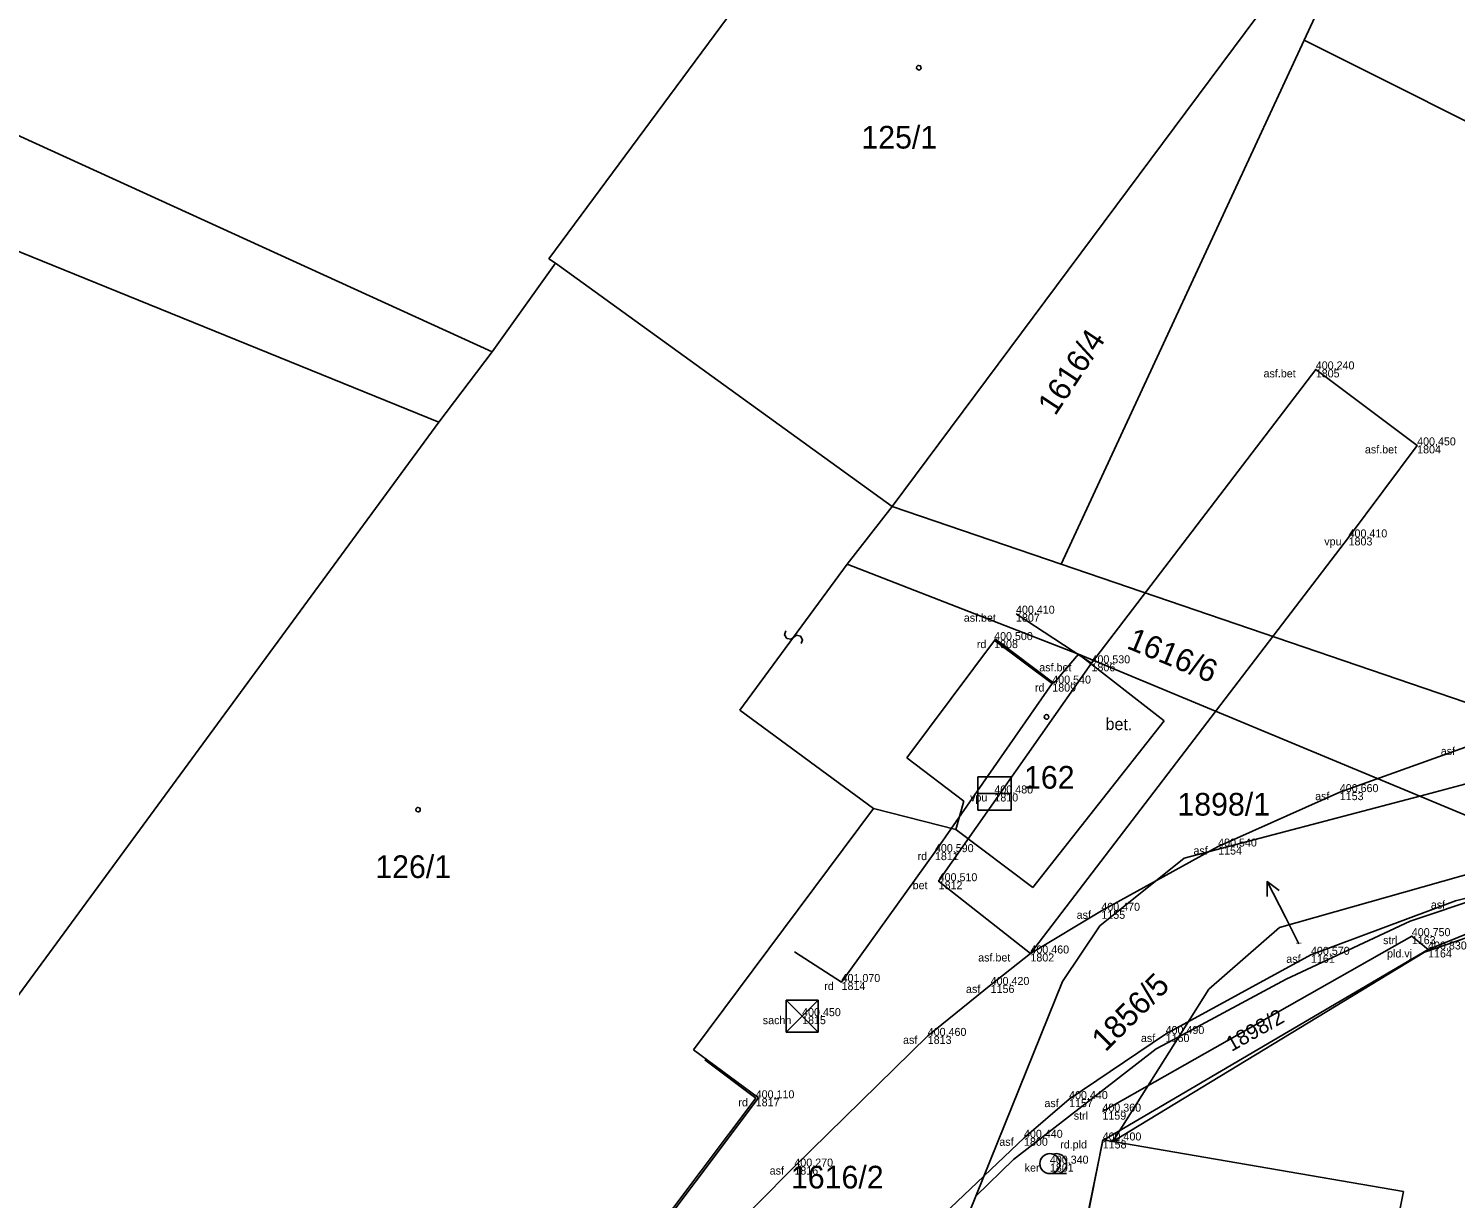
# Model space of a CAD drawing. Extents: x -747792 to -745414, y -1093712 to -1091463.
# Drawn here: x -747146.2 to -747092.7, y -1092124 to -1092080.1 of the extents above; entities that cross this region are included whole.
import ezdxf

# ---------------------------------------------------------------- set-up
doc = ezdxf.new("R2010")
doc.units = 0
for name, color, linetype in [('Doplňkové značky', 7, 'Continuous'), ('Hladina', 7, 'Continuous'), ('Koleje_dopravní prvky', 7, 'Continuous'), ('Kultury', 7, 'Continuous'), ('Nezařazené objekty', 7, 'Continuous'), ('Nivelační značky_hrany', 7, 'Continuous'), ('Ploty_opěrné zdi', 7, 'Continuous'), ('Popisy objektů_povrchů', 7, 'Continuous'), ('Pracovní_bod JDTM STC_VC - výška', 7, 'Continuous'), ('Pracovní_bod PPBP - výška', 7, 'Continuous'), ('Pracovní_bod PPBP - číslo', 7, 'Continuous'), ('Pracovní_bod ZPBP - číslo', 7, 'Continuous'), ('Rozhraní ploch', 7, 'Continuous'), ('Stromy_porost', 7, 'Continuous'), ('Výškopis', 7, 'Continuous'), ('Čísla popisná_parcelní', 7, 'Continuous')]:
    doc.layers.add(name, color=color, linetype=linetype)

msp = doc.modelspace()

# ---------------------------------------------------------------- linework, layer by layer
at = {"layer": 'Doplňkové značky'}
for points in [[(-747099.787, -1092112.107), (-747099.1, -1092113.44)], [(-747099.78, -1092112.666), (-747099.787, -1092112.107), (-747099.336, -1092112.437)], [(-747098.59, -1092114.44), (-747099.1, -1092113.44)]]:
    msp.add_lwpolyline(points, dxfattribs=at)
at = {"layer": 'Hladina'}
for p, q in [((-747097.96, -1092092.9), (-747097.96, -1092092.9)), ((-747094.16, -1092095.75), (-747094.16, -1092095.75)), ((-747096.73, -1092099.2), (-747096.73, -1092099.2)), ((-747109.2, -1092102.06), (-747109.2, -1092102.06)), ((-747110.02, -1092103.05), (-747110.02, -1092103.05)), ((-747106.37, -1092103.92), (-747106.37, -1092103.92)), ((-747107.84, -1092104.68), (-747107.84, -1092104.68)), ((-747110.01, -1092108.8), (-747110.01, -1092108.8)), ((-747097.06, -1092108.75), (-747097.06, -1092108.75)), ((-747112.24, -1092111), (-747112.24, -1092111)), ((-747101.62, -1092110.79), (-747101.62, -1092110.79)), ((-747112.1, -1092112.09), (-747112.1, -1092112.09)), ((-747106, -1092113.2), (-747106, -1092113.2)), ((-747094.36, -1092114.15), (-747094.36, -1092114.15)), ((-747093.75, -1092114.65), (-747093.75, -1092114.65)), ((-747108.66, -1092114.8), (-747108.66, -1092114.8)), ((-747098.14, -1092114.85), (-747098.14, -1092114.85)), ((-747115.74, -1092115.87), (-747115.74, -1092115.87)), ((-747110.15, -1092115.98), (-747110.15, -1092115.98)), ((-747117.22, -1092117.15), (-747117.22, -1092117.15)), ((-747112.51, -1092117.89), (-747112.51, -1092117.89)), ((-747103.59, -1092117.82), (-747103.59, -1092117.82)), ((-747118.96, -1092120.23), (-747118.96, -1092120.23)), ((-747107.21, -1092120.26), (-747107.21, -1092120.26)), ((-747105.96, -1092120.73), (-747105.96, -1092120.73)), ((-747108.9, -1092121.71), (-747108.9, -1092121.71)), ((-747105.95, -1092121.81), (-747105.95, -1092121.81)), ((-747107.93, -1092122.68), (-747107.93, -1092122.68)), ((-747117.51, -1092122.79), (-747117.51, -1092122.79))]:
    msp.add_line(p, q, dxfattribs=at)
at = {"layer": 'Kultury'}
for points in [[(-747119.55, -1092105.68), (-747115.53, -1092100.2)], [(-747117.828, -1092102.698), (-747117.876, -1092102.848), (-747117.787, -1092102.989), (-747117.636, -1092103.012), (-747117.426, -1092102.869), (-747117.277, -1092102.903), (-747117.202, -1092103.046), (-747117.252, -1092103.182)], [(-747119.55, -1092105.68), (-747114.54, -1092109.37)], [(-747105.57, -1092121.85), (-747094.67, -1092123.73)], [(-747099.2, -1092146.43), (-747094.67, -1092123.73)]]:
    msp.add_lwpolyline(points, dxfattribs=at)
at = {"layer": 'Nezařazené objekty'}
msp.add_lwpolyline([(-747093.75, -1092114.65), (-747105.95, -1092121.81)], dxfattribs=at)
at = {"layer": 'Nivelační značky_hrany'}
for points in [[(-747135.29, -1092134.78), (-747130.94, -1092133.36), (-747127.51, -1092131.67), (-747125.02, -1092129.35), (-747120.33, -1092125.63), (-747117.51, -1092122.79), (-747112.51, -1092117.89), (-747110.15, -1092115.98), (-747108.66, -1092114.8), (-747106, -1092113.2), (-747101.62, -1092110.79), (-747097.06, -1092108.75), (-747092.35, -1092107.06), (-747087.63, -1092105.95), (-747084.81, -1092105.69), (-747081.53, -1092105.71), (-747077.53, -1092106.01), (-747072.63, -1092106.61), (-747070.6, -1092106.52), (-747068.81, -1092105.76), (-747067.33, -1092104.46), (-747066.17, -1092102.86), (-747065.33, -1092101.03), (-747068.67, -1092092.83)], [(-747108.66, -1092114.8), (-747112.1, -1092112.09), (-747106.37, -1092103.92), (-747097.96, -1092092.9), (-747094.16, -1092095.75), (-747096.73, -1092099.2), (-747108.66, -1092114.8)], [(-747106.37, -1092103.92), (-747109.2, -1092102.06)], [(-747041.73, -1092144.15), (-747044.71, -1092140.61), (-747047.78, -1092135.53), (-747050.5, -1092128.89), (-747053.54, -1092122.77), (-747056.46, -1092119.26), (-747059.3, -1092117.23), (-747060.85, -1092116.29), (-747066.64, -1092113.87), (-747074.77, -1092111.75), (-747081.19, -1092110.98), (-747085.54, -1092111.03), (-747092.72, -1092112.82), (-747098.14, -1092114.85), (-747103.59, -1092117.82), (-747107.21, -1092120.26), (-747108.9, -1092121.71), (-747111.9, -1092124.57), (-747113.14, -1092127.12), (-747114.48, -1092130.67), (-747110.88, -1092132.38), (-747108.35, -1092133.51)]]:
    msp.add_lwpolyline(points, dxfattribs=at)
at = {"layer": 'Ploty_opěrné zdi'}
for points in [[(-747112.84, -1092081.505), (-747112.79, -1092081.515), (-747112.765, -1092081.56), (-747112.755, -1092081.59), (-747112.765, -1092081.635), (-747112.805, -1092081.67), (-747112.84, -1092081.675), (-747112.885, -1092081.66), (-747112.915, -1092081.63), (-747112.925, -1092081.59), (-747112.915, -1092081.545), (-747112.875, -1092081.51)], [(-747108.06, -1092105.845), (-747108.01, -1092105.855), (-747107.985, -1092105.9), (-747107.975, -1092105.93), (-747107.985, -1092105.975), (-747108.025, -1092106.01), (-747108.06, -1092106.015), (-747108.105, -1092106), (-747108.135, -1092105.97), (-747108.145, -1092105.93), (-747108.135, -1092105.885), (-747108.095, -1092105.85)], [(-747131.62, -1092109.325), (-747131.57, -1092109.335), (-747131.545, -1092109.38), (-747131.535, -1092109.41), (-747131.545, -1092109.455), (-747131.585, -1092109.49), (-747131.62, -1092109.495), (-747131.665, -1092109.48), (-747131.695, -1092109.45), (-747131.705, -1092109.41), (-747131.695, -1092109.365), (-747131.655, -1092109.33)]]:
    msp.add_lwpolyline(points, close=True, dxfattribs=at)
at = {"layer": 'Popisy objektů_povrchů'}
for points in [[(-747117.5, -1092114.74), (-747115.74, -1092115.87), (-747112.24, -1092111), (-747107.84, -1092104.68), (-747110.02, -1092103.05)], [(-747130.56, -1092125.64), (-747128.11, -1092127.36), (-747126.22, -1092125.04), (-747124.08, -1092127.04), (-747118.96, -1092120.23), (-747120.87, -1092118.79)], [(-747108.35, -1092133.51), (-747105.95, -1092121.81)]]:
    msp.add_lwpolyline(points, dxfattribs=at)
at = {"layer": 'Pracovní_bod JDTM STC_VC - výška'}
msp.add_lwpolyline([(-747093.75, -1092114.65), (-747094.36, -1092114.15), (-747105.96, -1092120.73)], dxfattribs=at)
at = {"layer": 'Pracovní_bod PPBP - výška'}
msp.add_lwpolyline([(-747089.24, -1092112.96), (-747090.35, -1092113.28), (-747093.75, -1092114.65)], dxfattribs=at)
at = {"layer": 'Pracovní_bod PPBP - číslo'}
msp.add_line((-747107.93, -1092123.055), (-747107.305, -1092123.055), dxfattribs=at)
msp.add_circle((-747107.93, -1092122.68), 0.375, dxfattribs=at)
msp.add_arc((-747107.68, -1092122.68), 0.375, 249.4944, 109.0474, dxfattribs=at)
at = {"layer": 'Stromy_porost'}
for points in [[(-747113.1, -1092070.36), (-747126.72, -1092088.75)], [(-747098.4, -1092080.56), (-747094.39, -1092071.92)], [(-747113.84, -1092098.04), (-747100.17, -1092079.68)], [(-747107.51, -1092100.2), (-747098.4, -1092080.56)], [(-747098.4, -1092080.56), (-747070.66, -1092094.44)], [(-747128.84, -1092092.24), (-747147.69, -1092083.64)], [(-747150.51, -1092086.89), (-747130.84, -1092094.88)], [(-747128.84, -1092092.24), (-747126.47, -1092088.92)], [(-747126.47, -1092088.92), (-747126.72, -1092088.75)], [(-747113.84, -1092098.04), (-747126.47, -1092088.92)], [(-747130.84, -1092094.88), (-747128.84, -1092092.24)], [(-747153.61, -1092125.9), (-747130.84, -1092094.88)], [(-747115.53, -1092100.2), (-747113.84, -1092098.04)], [(-747107.51, -1092100.2), (-747113.84, -1092098.04)], [(-747115.53, -1092100.2), (-747106.86, -1092103.58)], [(-747107.51, -1092100.2), (-747087.31, -1092107.1)], [(-747109.97, -1092103.02), (-747113.29, -1092107.46)], [(-747107.78, -1092104.66), (-747109.97, -1092103.02)], [(-747106.86, -1092103.58), (-747107.78, -1092104.66)], [(-747103.64, -1092106.08), (-747106.86, -1092103.58)], [(-747094.06, -1092108.9), (-747106.86, -1092103.58)], [(-747108.57, -1092112.32), (-747103.64, -1092106.08)], [(-747094.06, -1092108.9), (-747087.31, -1092107.1)], [(-747111.16, -1092109.09), (-747113.29, -1092107.46)], [(-747121.29, -1092118.41), (-747114.54, -1092109.37)], [(-747114.54, -1092109.37), (-747111.45, -1092110.15)], [(-747111.45, -1092110.15), (-747111.16, -1092109.09)], [(-747094.06, -1092108.9), (-747102.89, -1092111.23)], [(-747089.17, -1092110.94), (-747094.06, -1092108.9)], [(-747111.45, -1092110.15), (-747108.57, -1092112.32)], [(-747102.89, -1092111.23), (-747106.06, -1092113.76)], [(-747091.86, -1092111.71), (-747099.32, -1092113.83)], [(-747094.42, -1092113.59), (-747091.7, -1092112.68)], [(-747099.07, -1092115.76), (-747094.42, -1092113.59)], [(-747106.06, -1092113.76), (-747107.46, -1092115.85)], [(-747091.49, -1092113.93), (-747093.88, -1092114.75), (-747105.57, -1092121.85)], [(-747099.32, -1092113.83), (-747101.97, -1092116.14)], [(-747103.1, -1092117.92), (-747099.07, -1092115.76)], [(-747107.46, -1092115.85), (-747110.71, -1092123.9)], [(-747101.97, -1092116.14), (-747103.1, -1092117.92)], [(-747103.1, -1092117.92), (-747105.57, -1092121.85)], [(-747103.95, -1092118.38), (-747103.1, -1092117.92)], [(-747118.85, -1092120.21), (-747121.29, -1092118.41)], [(-747109.29, -1092122.52), (-747103.95, -1092118.38)], [(-747123.61, -1092126.53), (-747118.85, -1092120.21)], [(-747108.43, -1092134.36), (-747105.94, -1092121.79)], [(-747105.57, -1092121.85), (-747105.94, -1092121.79)], [(-747110.71, -1092123.9), (-747109.29, -1092122.52)], [(-747110.71, -1092123.9), (-747113.21, -1092130.09)]]:
    msp.add_lwpolyline(points, dxfattribs=at)
at = {"layer": 'Čísla popisná_parcelní'}
for p, q in [((-747109.384, -1092108.173), (-747110.635, -1092108.173)), ((-747110.635, -1092108.173), (-747110.635, -1092109.427)), ((-747109.384, -1092109.427), (-747109.384, -1092108.173)), ((-747110.635, -1092108.799), (-747109.385, -1092108.799)), ((-747110.635, -1092109.427), (-747109.384, -1092109.427)), ((-747117.82, -1092116.55), (-747116.62, -1092117.75)), ((-747116.62, -1092116.55), (-747117.82, -1092117.75)), ((-747116.62, -1092116.55), (-747117.82, -1092116.55)), ((-747117.82, -1092116.55), (-747117.82, -1092117.75)), ((-747116.62, -1092117.75), (-747116.62, -1092116.55)), ((-747117.82, -1092117.75), (-747116.62, -1092117.75))]:
    msp.add_line(p, q, dxfattribs=at)

# ---------------------------------------------------------------- texts
at = {"layer": 'Doplňkové značky'}
msp.add_text('1898/1', height=0.85, dxfattribs=at).set_placement((-747103.15, -1092109.63))
at = {"layer": 'Koleje_dopravní prvky'}
for s, height, p in [('125/1', 0.85, (-747114.999, -1092084.62)), ('162', 0.85, (-747108.9, -1092108.62)), ('126/1', 0.85, (-747133.225, -1092111.97)), ('1898/1', 0.05, (-747098.692, -1092114.44)), ('1616/2', 0.85, (-747117.64, -1092123.61))]:
    msp.add_text(s, height=height, dxfattribs=at).set_placement(p)
for s, height, rotation, p in [('1616/4', 0.85, 56.6655, (-747107.731, -1092094.671)), ('1616/6', 0.85, 337.4721, (-747105.09, -1092103.34)), ('1856/5', 0.85, 44.9772, (-747105.848, -1092118.517)), ('1898/2', 0.57, 29.5073, (-747101.118, -1092118.494))]:
    msp.add_text(s, height=height, rotation=rotation, dxfattribs=at).set_placement(p)
at = {"layer": 'Pracovní_bod ZPBP - číslo'}
msp.add_text('bet.', height=0.45, rotation=358.8621, dxfattribs=at).set_placement((-747105.846, -1092106.414))
at = {"layer": 'Rozhraní ploch'}
for s, p in [(' asf.bet', (-747100.029, -1092093.2)), ('1805', (-747097.96, -1092093.2)), (' asf.bet', (-747096.229, -1092096.05)), ('1804', (-747094.16, -1092096.05)), ('1803', (-747096.73, -1092099.5)), (' vpu', (-747097.753, -1092099.5)), (' asf.bet', (-747111.269, -1092102.36)), ('1807', (-747109.2, -1092102.36)), (' rd', (-747110.781, -1092103.35)), ('1808', (-747110.02, -1092103.35)), (' asf.bet', (-747108.439, -1092104.22)), ('1806', (-747106.37, -1092104.22)), (' rd', (-747108.601, -1092104.98)), ('1809', (-747107.84, -1092104.98)), (' asf', (-747093.387, -1092107.36)), (' vpu', (-747111.033, -1092109.1)), ('1810', (-747110.01, -1092109.1)), (' asf', (-747098.097, -1092109.05)), ('1153', (-747097.06, -1092109.05)), (' rd', (-747113.001, -1092111.3)), ('1811', (-747112.24, -1092111.3)), (' asf', (-747102.657, -1092111.09)), ('1154', (-747101.62, -1092111.09)), (' bet', (-747113.186, -1092112.39)), ('1812', (-747112.1, -1092112.39)), (' asf', (-747093.757, -1092113.12)), (' asf', (-747107.037, -1092113.5)), ('1155', (-747106, -1092113.5)), (' strl', (-747095.546, -1092114.45)), ('1163', (-747094.36, -1092114.45)), (' pld.vj', (-747095.399, -1092114.95)), ('1164', (-747093.75, -1092114.95)), (' asf.bet', (-747110.729, -1092115.1)), ('1802', (-747108.66, -1092115.1)), (' asf', (-747099.177, -1092115.15)), ('1161', (-747098.14, -1092115.15)), (' rd', (-747116.501, -1092116.17)), ('1814', (-747115.74, -1092116.17)), (' asf', (-747111.187, -1092116.28)), ('1156', (-747110.15, -1092116.28)), (' sachh', (-747118.807, -1092117.45)), ('1815', (-747117.22, -1092117.45)), (' asf', (-747113.547, -1092118.19)), ('1813', (-747112.51, -1092118.19)), (' asf', (-747104.627, -1092118.12)), ('1160', (-747103.59, -1092118.12)), (' rd', (-747119.721, -1092120.53)), ('1817', (-747118.96, -1092120.53)), (' asf', (-747108.247, -1092120.56)), ('1157', (-747107.21, -1092120.56)), (' strl', (-747107.146, -1092121.03)), ('1159', (-747105.96, -1092121.03)), (' asf', (-747109.937, -1092122.01)), ('1800', (-747108.9, -1092122.01)), (' rd.pld', (-747107.655, -1092122.11)), ('1158', (-747105.95, -1092122.11)), (' asf', (-747118.547, -1092123.09)), ('1816', (-747117.51, -1092123.09)), (' ker', (-747108.986, -1092122.98)), ('1801', (-747107.93, -1092122.98))]:
    msp.add_text(s, height=0.3, dxfattribs=at).set_placement(p)
at = {"layer": 'Výškopis'}
for s, p in [('400,240', (-747097.96, -1092092.9)), ('400,450', (-747094.16, -1092095.75)), ('400,410', (-747096.73, -1092099.2)), ('400,410', (-747109.2, -1092102.06)), ('400,500', (-747110.02, -1092103.05)), ('400,530', (-747106.37, -1092103.92)), ('400,540', (-747107.84, -1092104.68)), ('400,480', (-747110.01, -1092108.8)), ('400,660', (-747097.06, -1092108.75)), ('400,590', (-747112.24, -1092111)), ('400,540', (-747101.62, -1092110.79)), ('400,510', (-747112.1, -1092112.09)), ('400,470', (-747106, -1092113.2)), ('400,750', (-747094.36, -1092114.15)), ('400,460', (-747108.66, -1092114.8)), ('400,570', (-747098.14, -1092114.85)), ('400,830', (-747093.75, -1092114.65)), ('401,070', (-747115.74, -1092115.87)), ('400,420', (-747110.15, -1092115.98)), ('400,450', (-747117.22, -1092117.15)), ('400,460', (-747112.51, -1092117.89)), ('400,490', (-747103.59, -1092117.82)), ('400,110', (-747118.96, -1092120.23)), ('400,440', (-747107.21, -1092120.26)), ('400,360', (-747105.96, -1092120.73)), ('400,440', (-747108.9, -1092121.71)), ('400,400', (-747105.95, -1092121.81)), ('400,270', (-747117.51, -1092122.79)), ('400,340', (-747107.93, -1092122.68))]:
    msp.add_text(s, height=0.3, dxfattribs=at).set_placement(p)

doc.saveas('drawing.dxf')
